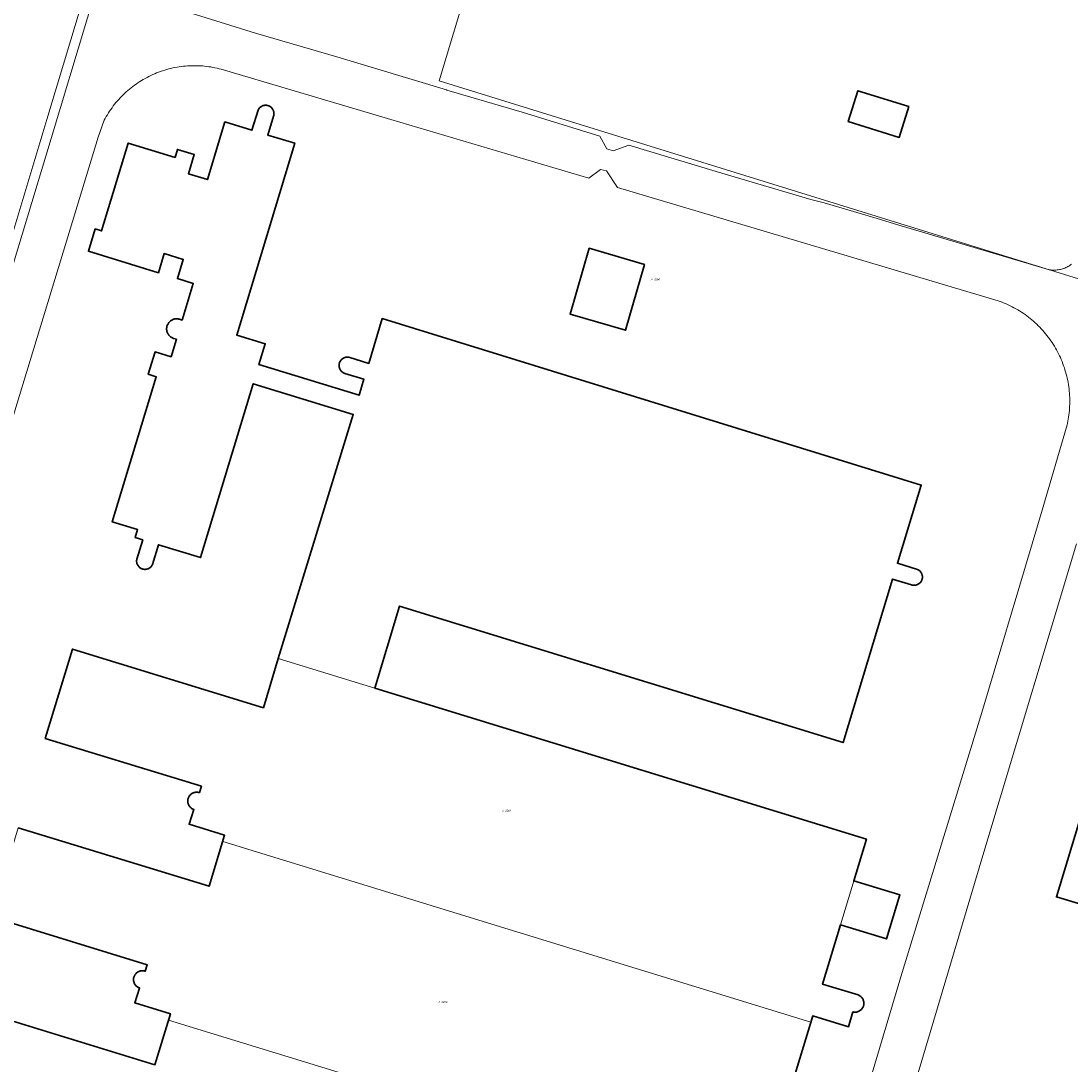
# Model space of a CAD drawing. Header units: metres. Extents: x 250001 to 257773, y 598992 to 609118.
# Tile 626 of 656: x 254031 to 254221, y 606406 to 606595. Entities that reach past the tile are written whole.
import ezdxf
from ezdxf.enums import TextEntityAlignment as Align
from ezdxf.lldxf.tags import DXFTag

# ---------------------------------------------------------------- set-up
doc = ezdxf.new("R2010")
doc.units = ezdxf.units.M
for name, color, linetype, lineweight in [('B-WE-GR-GROENVOORZIENING-GV', 252, 'Continuous', 18), ('B-WE-KG-GRENS_PERCEEL-G', 150, 'KG-PERCEEL', 18), ('B-WE-KG-GRENS_PERCEEL-S', 150, 'Continuous', 25), ('B-WE-OG-BEBOUWING-GV', 1, 'Continuous', 35), ('B-WE-OG-BEBOUWING_BASSIN-GV', 1, 'Continuous', 35), ('B-WE-OG-TERREIN_ERF-GV', 7, 'Continuous', 18), ('B-WE-VH-VERHARDING_GESLOTEN-GV', 252, 'Continuous', 18), ('B-WE-VH-VERHARDING_OPEN-GV', 252, 'Continuous', 18), ('X-XX-AL-REFERENTIE-G', 7, 'Continuous', 18)]:
    doc.layers.add(name, color=color, linetype=linetype, lineweight=lineweight)
doc.styles.add('NLCS-ISO', font='NLCS-ISO.ttf')
doc.styles.get("Standard").update_dxf_attribs({"font": 'NLCS-ISO.ttf'})
tags = doc.linetypes.add('KG-PERCEEL', pattern='A,5.5,-2,["P",Standard,S=1.8,R=0,X=-0.5,Y=-0.9],-2,5.5,-2,[5,NLCS.SHX,S=0.75,R=0,X=0,Y=0],-2', length=19).pattern_tags.tags
tags[6] = DXFTag(74, 10)

# ---------------------------------------------------------------- blocks, each defined once
blk = doc.blocks.new('SKG-PERCEELNUMMER-SO')
at = {"style": 'NLCS-ISO', "oblique": 10, "flags": 1}
blk.add_attdef('GEMEENTECODE', text='', height=1.8, dxfattribs=at).set_placement((0, 2.55), align=Align.MIDDLE_CENTER)
at = {"style": 'NLCS-ISO', "oblique": 10}
blk.add_attdef('SECTIE', text='', height=1.8, dxfattribs=at).set_placement((-0.5, 0), align=Align.MIDDLE_RIGHT)
blk.add_attdef('PERCEELNUMMER', text='', height=1.8, dxfattribs=at).set_placement((0.5, 0), align=Align.MIDDLE_LEFT)
blk = doc.blocks.new('BS2021-132-Xref-KAD-20210617')
at = {"layer": 'B-WE-KG-GRENS_PERCEEL-G', "flags": 128}
for points in [[(254157.264, 607079.934), (254156.611, 607079.271), (254157.163, 607078.758), (254118.247, 607036.7), (254106.712, 606998.496), (254107.785, 606996.49), (254045.661, 606790.841), (254040.23, 606645.106), (254049.105, 606674.519), (254102.403, 606658.356), (254095.295, 606634.97), (254119.712, 606627.547), (254106.521, 606583.763), (254285.203, 606528.412), (254239.386, 606377.751), (254275.611, 606366.658), (254256.194, 606302.798)], [(254077.437, 606479.242), (254074.73, 606470.327), (254040.163, 606480.926), (254035.253, 606464.769), (254063.531, 606456.101), (254063.153, 606454.952)], [(254182.377, 606418.344), (254175.925, 606420.325), (254183.882, 606446.512), (254077.437, 606479.242)], [(254062.149, 606451.898), (254061.843, 606452.036), (254061.572, 606452.235), (254061.349, 606452.485), (254061.182, 606452.777), (254061.079, 606453.096), (254061.046, 606453.43), (254061.082, 606453.764), (254061.187, 606454.083), (254061.356, 606454.373), (254061.581, 606454.622), (254061.853, 606454.819), (254062.16, 606454.954), (254062.489, 606455.023), (254062.825, 606455.023), (254063.153, 606454.952)], [(254062.149, 606451.898), (254061.271, 606449.226), (254067.722, 606447.248), (254067.372, 606446.095)], [(254067.372, 606446.095), (254064.918, 606438.018), (254030.343, 606448.614), (254025.433, 606432.461), (254053.716, 606423.795), (254053.339, 606422.647)], [(254173.824, 606413.41), (254067.372, 606446.095)], [(254052.335, 606419.594), (254052.029, 606419.732), (254051.758, 606419.93), (254051.534, 606420.181), (254051.367, 606420.472), (254051.265, 606420.792), (254051.231, 606421.126), (254051.267, 606421.46), (254051.372, 606421.779), (254051.541, 606422.069), (254051.767, 606422.318), (254052.039, 606422.515), (254052.346, 606422.65), (254052.675, 606422.719), (254053.011, 606422.718), (254053.339, 606422.647)], [(254052.335, 606419.594), (254051.456, 606416.922), (254057.907, 606414.946), (254057.556, 606413.792)], [(254182.377, 606418.344), (254182.686, 606418.189), (254182.954, 606417.971), (254183.17, 606417.701), (254183.323, 606417.391), (254183.406, 606417.055), (254183.416, 606416.71), (254183.352, 606416.37), (254183.216, 606416.052), (254183.016, 606415.77), (254182.76, 606415.538), (254182.461, 606415.365), (254182.131, 606415.26), (254181.787, 606415.229), (254181.444, 606415.271)], [(254057.556, 606413.792), (254055.102, 606405.718), (254020.523, 606416.309), (254015.613, 606400.158), (254043.899, 606391.496), (254043.521, 606390.348)], [(254173.824, 606413.41), (254174.174, 606414.563), (254180.627, 606412.582), (254181.444, 606415.271)], [(254164.019, 606381.14), (254057.556, 606413.792)], [(254172.572, 606386.077), (254166.12, 606388.056), (254173.824, 606413.41)]]:
    blk.add_lwpolyline(points, dxfattribs=at)
at = {"layer": 'B-WE-KG-GRENS_PERCEEL-S', "xscale": 0.2, "yscale": 0.2, "zscale": 0.2}
for p, values in [((254145.282, 606547.853), {'PERCEELNUMMER': '3260', 'SECTIE': 'A'}), ((254118.357, 606451.694), {'PERCEELNUMMER': '3261', 'SECTIE': 'A'}), ((254106.818, 606417.076), {'PERCEELNUMMER': '3262', 'SECTIE': 'A'})]:
    blk.add_blockref('SKG-PERCEELNUMMER-SO', p, dxfattribs=at).add_auto_attribs(values)
blk = doc.blocks.new('BS2021-132-Xref-BGT-GRIJS-20210617-aangepast')
at = {"layer": 'B-WE-GR-GROENVOORZIENING-GV', "flags": 128}
blk.add_lwpolyline([(254028.638, 606553.816), (254035.524, 606576.742), (254042.894, 606601.27)], dxfattribs=at)
at = {"layer": 'B-WE-OG-BEBOUWING-GV', "flags": 128}
for points in [[(254191.554, 606579.08), (254182.328, 606581.948), (254180.601, 606576.389), (254189.827, 606573.522)], [(254143.738, 606550.5), (254133.725, 606553.443), (254130.231, 606541.556), (254140.245, 606538.613)]]:
    blk.add_lwpolyline(points, close=True, dxfattribs=at)
for points in [[(254025.433, 606432.461), (254053.716, 606423.795), (254053.339, 606422.647), (254053.284, 606422.664), (254053.174, 606422.692), (254053.062, 606422.711), (254052.95, 606422.723), (254052.836, 606422.727), (254052.723, 606422.723), (254052.61, 606422.711), (254052.499, 606422.691), (254052.389, 606422.663), (254052.281, 606422.628), (254052.176, 606422.585), (254052.075, 606422.534), (254051.977, 606422.477), (254051.883, 606422.413), (254051.795, 606422.343), (254051.711, 606422.266), (254051.633, 606422.184), (254051.561, 606422.096), (254051.495, 606422.004), (254051.437, 606421.907), (254051.385, 606421.806), (254051.34, 606421.702), (254051.303, 606421.595), (254051.273, 606421.485), (254051.251, 606421.374), (254051.237, 606421.262), (254051.231, 606421.148), (254051.233, 606421.035), (254051.243, 606420.922), (254051.261, 606420.81), (254051.287, 606420.7), (254051.32, 606420.592), (254051.361, 606420.486), (254051.41, 606420.383), (254051.465, 606420.284), (254051.528, 606420.19), (254051.597, 606420.1), (254051.672, 606420.015), (254051.752, 606419.935), (254051.839, 606419.862), (254051.93, 606419.794), (254052.025, 606419.734), (254052.125, 606419.68), (254052.229, 606419.633), (254052.335, 606419.594), (254051.456, 606416.922), (254057.907, 606414.946), (254055.102, 606405.718), (254020.523, 606416.309)], [(254166.12, 606388.056), (254174.174, 606414.563), (254180.627, 606412.582), (254181.444, 606415.271), (254181.525, 606415.254), (254181.638, 606415.238), (254181.751, 606415.229), (254181.864, 606415.229), (254181.977, 606415.237), (254182.09, 606415.253), (254182.201, 606415.276), (254182.31, 606415.307), (254182.416, 606415.346), (254182.52, 606415.393), (254182.62, 606415.446), (254182.716, 606415.506), (254182.808, 606415.574), (254182.894, 606415.647), (254182.975, 606415.726), (254183.051, 606415.811), (254183.12, 606415.901), (254183.183, 606415.995), (254183.239, 606416.094), (254183.288, 606416.196), (254183.329, 606416.302), (254183.363, 606416.41), (254183.389, 606416.52), (254183.408, 606416.632), (254183.418, 606416.745), (254183.421, 606416.859), (254183.415, 606416.972), (254183.402, 606417.085), (254183.38, 606417.196), (254183.351, 606417.306), (254183.315, 606417.413), (254183.27, 606417.517), (254183.219, 606417.618), (254183.16, 606417.716), (254183.095, 606417.808), (254183.023, 606417.896), (254182.946, 606417.979), (254182.863, 606418.056), (254182.774, 606418.127), (254182.681, 606418.192), (254182.583, 606418.25), (254182.482, 606418.3), (254182.377, 606418.344), (254175.925, 606420.325), (254179.171, 606431.009), (254187.511, 606428.475), (254189.937, 606436.46), (254181.598, 606438.994), (254183.882, 606446.512), (254094.891, 606473.875), (254099.396, 606488.721), (254179.647, 606464.015), (254188.63, 606493.593), (254192.069, 606492.532), (254192.175, 606492.504), (254192.283, 606492.483), (254192.392, 606492.471), (254192.501, 606492.466), (254192.611, 606492.47), (254192.72, 606492.481), (254192.828, 606492.5), (254192.934, 606492.527), (254193.038, 606492.562), (254193.139, 606492.605), (254193.237, 606492.654), (254193.331, 606492.711), (254193.421, 606492.774), (254193.506, 606492.844), (254193.585, 606492.919), (254193.659, 606493.001), (254193.727, 606493.087), (254193.788, 606493.178), (254193.842, 606493.273), (254193.889, 606493.372), (254193.929, 606493.474), (254193.962, 606493.579), (254193.986, 606493.686), (254194.003, 606493.794), (254194.012, 606493.904), (254194.013, 606494.013), (254194.006, 606494.123), (254193.991, 606494.231), (254193.968, 606494.339), (254193.937, 606494.444), (254193.899, 606494.547), (254193.853, 606494.646), (254193.8, 606494.743), (254193.74, 606494.835), (254193.674, 606494.922), (254193.602, 606495.005), (254193.524, 606495.081), (254193.44, 606495.152), (254193.351, 606495.217), (254193.258, 606495.275), (254193.161, 606495.326), (254193.107, 606495.351), (254189.502, 606496.463), (254193.797, 606510.597), (254096.249, 606540.736), (254093.795, 606532.629), (254090.194, 606533.736), (254090.085, 606533.751), (254089.975, 606533.758), (254089.866, 606533.758), (254089.756, 606533.749), (254089.648, 606533.732), (254089.54, 606533.708), (254089.435, 606533.676), (254089.333, 606533.636), (254089.234, 606533.589), (254089.138, 606533.534), (254089.047, 606533.473), (254088.96, 606533.406), (254088.878, 606533.332), (254088.802, 606533.253), (254088.733, 606533.168), (254088.669, 606533.078), (254088.612, 606532.984), (254088.562, 606532.887), (254088.519, 606532.785), (254088.484, 606532.681), (254088.456, 606532.575), (254088.437, 606532.467), (254088.425, 606532.358), (254088.421, 606532.248), (254088.425, 606532.138), (254088.437, 606532.029), (254088.457, 606531.921), (254088.485, 606531.814), (254088.52, 606531.71), (254088.563, 606531.609), (254088.613, 606531.512), (254088.67, 606531.418), (254088.734, 606531.328), (254088.804, 606531.244), (254088.88, 606531.164), (254088.962, 606531.091), (254089.049, 606531.023), (254089.141, 606530.963), (254089.236, 606530.909), (254089.335, 606530.862), (254089.438, 606530.822), (254089.487, 606530.806), (254092.923, 606529.751), (254092.045, 606526.852), (254073.937, 606532.41), (254075.076, 606536.165), (254069.898, 606537.753), (254080.414, 606572.442), (254075.531, 606573.934), (254076.578, 606577.385), (254076.607, 606577.491), (254076.628, 606577.598), (254076.641, 606577.707), (254076.646, 606577.817), (254076.643, 606577.926), (254076.632, 606578.035), (254076.613, 606578.143), (254076.587, 606578.249), (254076.552, 606578.353), (254076.51, 606578.455), (254076.461, 606578.553), (254076.405, 606578.647), (254076.342, 606578.736), (254076.273, 606578.821), (254076.198, 606578.901), (254076.117, 606578.975), (254076.031, 606579.043), (254075.94, 606579.104), (254075.845, 606579.159), (254075.747, 606579.207), (254075.645, 606579.247), (254075.54, 606579.28), (254075.433, 606579.305), (254075.325, 606579.322), (254075.216, 606579.331), (254075.106, 606579.332), (254074.997, 606579.325), (254074.888, 606579.311), (254074.781, 606579.288), (254074.676, 606579.258), (254074.573, 606579.22), (254074.473, 606579.174), (254074.377, 606579.122), (254074.285, 606579.062), (254074.198, 606578.996), (254074.115, 606578.924), (254074.038, 606578.846), (254073.967, 606578.763), (254073.902, 606578.674), (254073.844, 606578.582), (254073.793, 606578.485), (254073.766, 606578.426), (254072.668, 606574.809), (254067.773, 606576.302), (254064.609, 606565.888), (254061.16, 606566.943), (254062.213, 606570.408), (254059.177, 606571.336), (254058.738, 606569.892), (254050.274, 606572.478), (254045.442, 606556.601), (254044.291, 606556.953), (254043.061, 606552.912), (254055.723, 606549.038), (254056.776, 606552.503), (254060.217, 606551.45), (254059.163, 606547.98), (254062.045, 606547.097), (254060.03, 606540.461), (254059.55, 606540.608), (254059.434, 606540.639), (254059.315, 606540.662), (254059.196, 606540.677), (254059.076, 606540.684), (254058.956, 606540.683), (254058.836, 606540.674), (254058.716, 606540.657), (254058.599, 606540.633), (254058.483, 606540.6), (254058.369, 606540.56), (254058.259, 606540.512), (254058.152, 606540.458), (254058.049, 606540.396), (254057.95, 606540.327), (254057.855, 606540.252), (254057.766, 606540.171), (254057.683, 606540.085), (254057.606, 606539.993), (254057.534, 606539.896), (254057.47, 606539.794), (254057.412, 606539.688), (254057.362, 606539.579), (254057.319, 606539.467), (254057.283, 606539.352), (254057.255, 606539.235), (254057.235, 606539.116), (254057.223, 606538.996), (254057.219, 606538.876), (254057.223, 606538.756), (254057.234, 606538.636), (254057.254, 606538.517), (254057.282, 606538.4), (254057.317, 606538.285), (254057.36, 606538.173), (254057.41, 606538.063), (254057.468, 606537.958), (254057.532, 606537.856), (254057.603, 606537.759), (254057.68, 606537.666), (254057.763, 606537.58), (254057.852, 606537.498), (254057.946, 606537.423), (254058.045, 606537.354), (254058.148, 606537.292), (254058.255, 606537.237), (254058.365, 606537.19), (254058.479, 606537.149), (254058.498, 606537.143), (254058.978, 606536.996), (254058.013, 606533.82), (254055.13, 606534.703), (254053.903, 606530.662), (254055.347, 606530.219), (254047.369, 606503.953), (254051.974, 606502.541), (254051.536, 606501.098), (254052.888, 606500.684), (254051.824, 606497.182), (254051.805, 606497.074), (254051.793, 606496.965), (254051.79, 606496.855), (254051.794, 606496.745), (254051.806, 606496.637), (254051.827, 606496.529), (254051.855, 606496.423), (254051.891, 606496.319), (254051.934, 606496.218), (254051.985, 606496.121), (254052.042, 606496.027), (254052.106, 606495.938), (254052.177, 606495.854), (254052.253, 606495.775), (254052.335, 606495.702), (254052.422, 606495.635), (254052.514, 606495.575), (254052.609, 606495.521), (254052.709, 606495.475), (254052.811, 606495.436), (254052.916, 606495.405), (254053.023, 606495.381), (254053.132, 606495.365), (254053.242, 606495.357), (254053.351, 606495.357), (254053.461, 606495.365), (254053.569, 606495.381), (254053.676, 606495.405), (254053.782, 606495.437), (254053.884, 606495.476), (254053.983, 606495.523), (254054.079, 606495.576), (254054.171, 606495.637), (254054.258, 606495.704), (254054.339, 606495.777), (254054.416, 606495.856), (254054.486, 606495.94), (254054.55, 606496.029), (254054.607, 606496.123), (254054.657, 606496.22), (254054.662, 606496.23), (254055.748, 606499.807), (254063.337, 606497.479), (254072.886, 606528.945), (254090.994, 606523.386), (254077.437, 606479.242), (254074.73, 606470.327), (254040.163, 606480.926), (254035.253, 606464.769), (254063.531, 606456.101), (254063.153, 606454.952), (254063.1, 606454.968), (254062.99, 606454.996), (254062.878, 606455.016), (254062.765, 606455.028), (254062.652, 606455.032), (254062.539, 606455.028), (254062.426, 606455.016), (254062.314, 606454.996), (254062.205, 606454.968), (254062.097, 606454.932), (254061.992, 606454.889), (254061.89, 606454.839), (254061.792, 606454.782), (254061.699, 606454.718), (254061.61, 606454.647), (254061.526, 606454.571), (254061.448, 606454.489), (254061.376, 606454.401), (254061.311, 606454.309), (254061.252, 606454.212), (254061.2, 606454.111), (254061.155, 606454.007), (254061.118, 606453.9), (254061.088, 606453.79), (254061.066, 606453.679), (254061.052, 606453.567), (254061.046, 606453.453), (254061.048, 606453.34), (254061.058, 606453.227), (254061.076, 606453.115), (254061.101, 606453.005), (254061.135, 606452.896), (254061.176, 606452.791), (254061.224, 606452.688), (254061.28, 606452.589), (254061.342, 606452.495), (254061.411, 606452.404), (254061.486, 606452.319), (254061.567, 606452.24), (254061.653, 606452.166), (254061.744, 606452.099), (254061.84, 606452.038), (254061.939, 606451.984), (254062.043, 606451.937), (254062.149, 606451.898), (254061.271, 606449.226), (254067.722, 606447.248), (254064.918, 606438.018), (254030.343, 606448.614)]]:
    blk.add_lwpolyline(points, dxfattribs=at)
at = {"layer": 'B-WE-OG-BEBOUWING_BASSIN-GV', "flags": 128}
blk.add_lwpolyline([(254243.291, 606470.664), (254230.011, 606474.743), (254218.256, 606436.074), (254229.806, 606432.61), (254230.289, 606433.758), (254232.122, 606433.154), (254231.8, 606432.188), (254242.358, 606429.036), (254254.013, 606467.37), (254254.589, 606469.266), (254251.781, 606470.126), (254244.057, 606472.489)], close=True, dxfattribs=at)
at = {"layer": 'B-WE-OG-TERREIN_ERF-GV', "flags": 128}
for points in [[(254058.976, 606596.858), (254073.282, 606592.401), (254088.028, 606588.1), (254107.863, 606582.091), (254107.955, 606582.054), (254108.143, 606581.989), (254108.334, 606581.931), (254121.547, 606578.107), (254135.649, 606573.756), (254136.874, 606571.415), (254138.057, 606571.084), (254140.882, 606572.107), (254156.691, 606567.342), (254173.835, 606562.274), (254176.25, 606561.659), (254185.849, 606558.813), (254189.58, 606557.704), (254216.189, 606549.771), (254216.383, 606549.709), (254216.579, 606549.655), (254216.777, 606549.609), (254216.977, 606549.571), (254217.178, 606549.541), (254217.38, 606549.518), (254217.583, 606549.503), (254217.787, 606549.497), (254217.99, 606549.498), (254218.193, 606549.508), (254218.396, 606549.525), (254218.598, 606549.55), (254218.799, 606549.584), (254218.998, 606549.625), (254219.195, 606549.674), (254219.391, 606549.73), (254219.584, 606549.795), (254219.774, 606549.867), (254219.962, 606549.946), (254220.146, 606550.032), (254220.326, 606550.126), (254220.503, 606550.227), (254220.676, 606550.334), (254220.844, 606550.449), (254221.008, 606550.57)], [(254221.929, 606500), (254217.133, 606484.1), (254204.969, 606443.566), (254192.377, 606401.403)], [(254172.995, 606364.095), (254190.115, 606421.63), (254204.75, 606469.457), (254213.885, 606500), (254215.704, 606506.083), (254220.216, 606521.535), (254220.265, 606521.758), (254220.342, 606522.142), (254220.412, 606522.529), (254220.474, 606522.916), (254220.528, 606523.305), (254220.574, 606523.695), (254220.612, 606524.086), (254220.642, 606524.477), (254220.664, 606524.869), (254220.678, 606525.262), (254220.684, 606525.654), (254220.683, 606526.047), (254220.673, 606526.439), (254220.655, 606526.832), (254220.629, 606527.223), (254220.595, 606527.614), (254220.553, 606528.005), (254220.504, 606528.394), (254220.446, 606528.782), (254220.38, 606529.17), (254220.307, 606529.555), (254220.226, 606529.939), (254220.137, 606530.322), (254220.04, 606530.702), (254219.935, 606531.081), (254219.823, 606531.457), (254219.703, 606531.831), (254219.576, 606532.202), (254219.44, 606532.571), (254219.298, 606532.936), (254219.148, 606533.299), (254218.991, 606533.659), (254218.826, 606534.015), (254218.654, 606534.368), (254218.475, 606534.718), (254218.289, 606535.063), (254218.096, 606535.405), (254217.896, 606535.743), (254217.689, 606536.077), (254217.476, 606536.406), (254217.255, 606536.731), (254217.028, 606537.052), (254216.795, 606537.367), (254216.555, 606537.678), (254216.309, 606537.984), (254216.057, 606538.285), (254215.799, 606538.581), (254215.535, 606538.871), (254215.265, 606539.156), (254214.989, 606539.435), (254214.707, 606539.709), (254214.42, 606539.977), (254214.128, 606540.239), (254213.83, 606540.495), (254213.527, 606540.745), (254213.22, 606540.988), (254212.907, 606541.226), (254212.589, 606541.457), (254212.267, 606541.681), (254211.94, 606541.899), (254211.609, 606542.11), (254211.274, 606542.314), (254210.935, 606542.511), (254210.591, 606542.702), (254210.244, 606542.885), (254209.893, 606543.062), (254209.539, 606543.231), (254209.181, 606543.392), (254208.821, 606543.547), (254208.457, 606543.694), (254208.09, 606543.834), (254207.72, 606543.966), (254183.863, 606551.088), (254138.817, 606564.456), (254136.811, 606567.436), (254135.737, 606567.709), (254133.631, 606566.162), (254097.812, 606576.769), (254067.086, 606585.847), (254066.722, 606585.942), (254066.348, 606586.031), (254065.973, 606586.113), (254065.596, 606586.186), (254065.218, 606586.252), (254064.839, 606586.31), (254064.458, 606586.36), (254064.076, 606586.402), (254063.694, 606586.435), (254063.311, 606586.462), (254062.927, 606586.48), (254062.543, 606586.49), (254062.16, 606586.492), (254061.776, 606586.486), (254061.392, 606586.472), (254061.009, 606586.45), (254060.626, 606586.42), (254060.244, 606586.382), (254059.863, 606586.336), (254059.483, 606586.282), (254059.104, 606586.221), (254058.726, 606586.151), (254058.35, 606586.074), (254057.976, 606585.988), (254057.603, 606585.895), (254057.233, 606585.795), (254056.865, 606585.686), (254056.499, 606585.57), (254056.135, 606585.446), (254055.774, 606585.315), (254055.416, 606585.176), (254055.061, 606585.03), (254054.709, 606584.876), (254054.361, 606584.716), (254054.016, 606584.548), (254053.674, 606584.372), (254053.336, 606584.19), (254053.002, 606584.001), (254052.672, 606583.804), (254052.346, 606583.602), (254052.025, 606583.392), (254051.708, 606583.175), (254051.395, 606582.952), (254051.087, 606582.723), (254050.784, 606582.487), (254050.486, 606582.245), (254050.194, 606581.997), (254049.906, 606581.742), (254049.624, 606581.482), (254049.347, 606581.216), (254049.076, 606580.944), (254048.81, 606580.667), (254048.551, 606580.384), (254048.297, 606580.096), (254048.049, 606579.802), (254047.808, 606579.504), (254047.573, 606579.2), (254047.344, 606578.892), (254047.122, 606578.579), (254046.906, 606578.261), (254046.697, 606577.939), (254046.495, 606577.613), (254046.299, 606577.283), (254046.111, 606576.948), (254045.929, 606576.61), (254044.82, 606573.534), (254038.932, 606554.156), (254027.832, 606517.711)], [(254020.523, 606416.309), (254055.102, 606405.718), (254057.907, 606414.946), (254051.456, 606416.922), (254052.335, 606419.594), (254052.229, 606419.633), (254052.125, 606419.68), (254052.025, 606419.734), (254051.93, 606419.794), (254051.839, 606419.862), (254051.752, 606419.935), (254051.672, 606420.015), (254051.597, 606420.1), (254051.528, 606420.19), (254051.465, 606420.284), (254051.41, 606420.383), (254051.361, 606420.486), (254051.32, 606420.592), (254051.287, 606420.7), (254051.261, 606420.81), (254051.243, 606420.922), (254051.233, 606421.035), (254051.231, 606421.148), (254051.237, 606421.262), (254051.251, 606421.374), (254051.273, 606421.485), (254051.303, 606421.595), (254051.34, 606421.702), (254051.385, 606421.806), (254051.437, 606421.907), (254051.495, 606422.004), (254051.561, 606422.096), (254051.633, 606422.184), (254051.711, 606422.266), (254051.795, 606422.343), (254051.883, 606422.413), (254051.977, 606422.477), (254052.075, 606422.534), (254052.176, 606422.585), (254052.281, 606422.628), (254052.389, 606422.663), (254052.499, 606422.691), (254052.61, 606422.711), (254052.723, 606422.723), (254052.836, 606422.727), (254052.95, 606422.723), (254053.062, 606422.711), (254053.174, 606422.692), (254053.284, 606422.664), (254053.339, 606422.647), (254053.716, 606423.795), (254025.433, 606432.461)], [(254030.343, 606448.614), (254064.918, 606438.018), (254067.722, 606447.248), (254061.271, 606449.226), (254062.149, 606451.898), (254062.043, 606451.937), (254061.939, 606451.984), (254061.84, 606452.038), (254061.744, 606452.099), (254061.653, 606452.166), (254061.567, 606452.24), (254061.486, 606452.319), (254061.411, 606452.404), (254061.342, 606452.495), (254061.28, 606452.589), (254061.224, 606452.688), (254061.176, 606452.791), (254061.135, 606452.896), (254061.101, 606453.005), (254061.076, 606453.115), (254061.058, 606453.227), (254061.048, 606453.34), (254061.046, 606453.453), (254061.052, 606453.567), (254061.066, 606453.679), (254061.088, 606453.79), (254061.118, 606453.9), (254061.155, 606454.007), (254061.2, 606454.111), (254061.252, 606454.212), (254061.311, 606454.309), (254061.376, 606454.401), (254061.448, 606454.489), (254061.526, 606454.571), (254061.61, 606454.647), (254061.699, 606454.718), (254061.792, 606454.782), (254061.89, 606454.839), (254061.992, 606454.889), (254062.097, 606454.932), (254062.205, 606454.968), (254062.314, 606454.996), (254062.426, 606455.016), (254062.539, 606455.028), (254062.652, 606455.032), (254062.765, 606455.028), (254062.878, 606455.016), (254062.99, 606454.996), (254063.1, 606454.968), (254063.153, 606454.952), (254063.531, 606456.101), (254035.253, 606464.769), (254040.163, 606480.926), (254074.73, 606470.327), (254077.437, 606479.242), (254090.994, 606523.386), (254072.886, 606528.945), (254063.337, 606497.479), (254055.748, 606499.807), (254054.662, 606496.23), (254054.657, 606496.22), (254054.607, 606496.123), (254054.55, 606496.029), (254054.486, 606495.94), (254054.416, 606495.856), (254054.339, 606495.777), (254054.258, 606495.704), (254054.171, 606495.637), (254054.079, 606495.576), (254053.983, 606495.523), (254053.884, 606495.476), (254053.782, 606495.437), (254053.676, 606495.405), (254053.569, 606495.381), (254053.461, 606495.365), (254053.351, 606495.357), (254053.242, 606495.357), (254053.132, 606495.365), (254053.023, 606495.381), (254052.916, 606495.405), (254052.811, 606495.436), (254052.709, 606495.475), (254052.609, 606495.521), (254052.514, 606495.575), (254052.422, 606495.635), (254052.335, 606495.702), (254052.253, 606495.775), (254052.177, 606495.854), (254052.106, 606495.938), (254052.042, 606496.027), (254051.985, 606496.121), (254051.934, 606496.218), (254051.891, 606496.319), (254051.855, 606496.423), (254051.827, 606496.529), (254051.806, 606496.637), (254051.794, 606496.745), (254051.79, 606496.855), (254051.793, 606496.965), (254051.805, 606497.074), (254051.824, 606497.182), (254052.888, 606500.684), (254051.536, 606501.098), (254051.974, 606502.541), (254047.369, 606503.953), (254055.347, 606530.219), (254053.903, 606530.662), (254055.13, 606534.703), (254058.013, 606533.82), (254058.978, 606536.996), (254058.498, 606537.143), (254058.479, 606537.149), (254058.365, 606537.19), (254058.255, 606537.237), (254058.148, 606537.292), (254058.045, 606537.354), (254057.946, 606537.423), (254057.852, 606537.498), (254057.763, 606537.58), (254057.68, 606537.666), (254057.603, 606537.759), (254057.532, 606537.856), (254057.468, 606537.958), (254057.41, 606538.063), (254057.36, 606538.173), (254057.317, 606538.285), (254057.282, 606538.4), (254057.254, 606538.517), (254057.234, 606538.636), (254057.223, 606538.756), (254057.219, 606538.876), (254057.223, 606538.996), (254057.235, 606539.116), (254057.255, 606539.235), (254057.283, 606539.352), (254057.319, 606539.467), (254057.362, 606539.579), (254057.412, 606539.688), (254057.47, 606539.794), (254057.534, 606539.896), (254057.606, 606539.993), (254057.683, 606540.085), (254057.766, 606540.171), (254057.855, 606540.252), (254057.95, 606540.327), (254058.049, 606540.396), (254058.152, 606540.458), (254058.259, 606540.512), (254058.369, 606540.56), (254058.483, 606540.6), (254058.599, 606540.633), (254058.716, 606540.657), (254058.836, 606540.674), (254058.956, 606540.683), (254059.076, 606540.684), (254059.196, 606540.677), (254059.315, 606540.662), (254059.434, 606540.639), (254059.55, 606540.608), (254060.03, 606540.461), (254062.045, 606547.097), (254059.163, 606547.98), (254060.217, 606551.45), (254056.776, 606552.503), (254055.723, 606549.038), (254043.061, 606552.912), (254044.291, 606556.953), (254045.442, 606556.601), (254050.274, 606572.478), (254058.738, 606569.892), (254059.177, 606571.336), (254062.213, 606570.408), (254061.16, 606566.943), (254064.609, 606565.888), (254067.773, 606576.302), (254072.668, 606574.809), (254073.766, 606578.426), (254073.793, 606578.485), (254073.844, 606578.582), (254073.902, 606578.674), (254073.967, 606578.763), (254074.038, 606578.846), (254074.115, 606578.924), (254074.198, 606578.996), (254074.285, 606579.062), (254074.377, 606579.122), (254074.473, 606579.174), (254074.573, 606579.22), (254074.676, 606579.258), (254074.781, 606579.288), (254074.888, 606579.311), (254074.997, 606579.325), (254075.106, 606579.332), (254075.216, 606579.331), (254075.325, 606579.322), (254075.433, 606579.305), (254075.54, 606579.28), (254075.645, 606579.247), (254075.747, 606579.207), (254075.845, 606579.159), (254075.94, 606579.104), (254076.031, 606579.043), (254076.117, 606578.975), (254076.198, 606578.901), (254076.273, 606578.821), (254076.342, 606578.736), (254076.405, 606578.647), (254076.461, 606578.553), (254076.51, 606578.455), (254076.552, 606578.353), (254076.587, 606578.249), (254076.613, 606578.143), (254076.632, 606578.035), (254076.643, 606577.926), (254076.646, 606577.817), (254076.641, 606577.707), (254076.628, 606577.598), (254076.607, 606577.491), (254076.578, 606577.385), (254075.531, 606573.934), (254080.414, 606572.442), (254069.898, 606537.753), (254075.076, 606536.165), (254073.937, 606532.41), (254092.045, 606526.852), (254092.923, 606529.751), (254089.487, 606530.806), (254089.438, 606530.822), (254089.335, 606530.862), (254089.236, 606530.909), (254089.141, 606530.963), (254089.049, 606531.023), (254088.962, 606531.091), (254088.88, 606531.164), (254088.804, 606531.244), (254088.734, 606531.328), (254088.67, 606531.418), (254088.613, 606531.512), (254088.563, 606531.609), (254088.52, 606531.71), (254088.485, 606531.814), (254088.457, 606531.921), (254088.437, 606532.029), (254088.425, 606532.138), (254088.421, 606532.248), (254088.425, 606532.358), (254088.437, 606532.467), (254088.456, 606532.575), (254088.484, 606532.681), (254088.519, 606532.785), (254088.562, 606532.887), (254088.612, 606532.984), (254088.669, 606533.078), (254088.733, 606533.168), (254088.802, 606533.253), (254088.878, 606533.332), (254088.96, 606533.406), (254089.047, 606533.473), (254089.138, 606533.534), (254089.234, 606533.589), (254089.333, 606533.636), (254089.435, 606533.676), (254089.54, 606533.708), (254089.648, 606533.732), (254089.756, 606533.749), (254089.866, 606533.758), (254089.975, 606533.758), (254090.085, 606533.751), (254090.194, 606533.736), (254093.795, 606532.629), (254096.249, 606540.736), (254193.797, 606510.597), (254189.502, 606496.463), (254193.107, 606495.351), (254193.161, 606495.326), (254193.258, 606495.275), (254193.351, 606495.217), (254193.44, 606495.152), (254193.524, 606495.081), (254193.602, 606495.005), (254193.674, 606494.922), (254193.74, 606494.835), (254193.8, 606494.743), (254193.853, 606494.646), (254193.899, 606494.547), (254193.937, 606494.444), (254193.968, 606494.339), (254193.991, 606494.231), (254194.006, 606494.123), (254194.013, 606494.013), (254194.012, 606493.904), (254194.003, 606493.794), (254193.986, 606493.686), (254193.962, 606493.579), (254193.929, 606493.474), (254193.889, 606493.372), (254193.842, 606493.273), (254193.788, 606493.178), (254193.727, 606493.087), (254193.659, 606493.001), (254193.585, 606492.919), (254193.506, 606492.844), (254193.421, 606492.774), (254193.331, 606492.711), (254193.237, 606492.654), (254193.139, 606492.605), (254193.038, 606492.562), (254192.934, 606492.527), (254192.828, 606492.5), (254192.72, 606492.481), (254192.611, 606492.47), (254192.501, 606492.466), (254192.392, 606492.471), (254192.283, 606492.483), (254192.175, 606492.504), (254192.069, 606492.532), (254188.63, 606493.593), (254179.647, 606464.015), (254099.396, 606488.721), (254094.891, 606473.875), (254183.882, 606446.512), (254181.598, 606438.994), (254189.937, 606436.46), (254187.511, 606428.475), (254179.171, 606431.009), (254175.925, 606420.325), (254182.377, 606418.344), (254182.482, 606418.3), (254182.583, 606418.25), (254182.681, 606418.192), (254182.774, 606418.127), (254182.863, 606418.056), (254182.946, 606417.979), (254183.023, 606417.896), (254183.095, 606417.808), (254183.16, 606417.716), (254183.219, 606417.618), (254183.27, 606417.517), (254183.315, 606417.413), (254183.351, 606417.306), (254183.38, 606417.196), (254183.402, 606417.085), (254183.415, 606416.972), (254183.421, 606416.859), (254183.418, 606416.745), (254183.408, 606416.632), (254183.389, 606416.52), (254183.363, 606416.41), (254183.329, 606416.302), (254183.288, 606416.196), (254183.239, 606416.094), (254183.183, 606415.995), (254183.12, 606415.901), (254183.051, 606415.811), (254182.975, 606415.726), (254182.894, 606415.647), (254182.808, 606415.574), (254182.716, 606415.506), (254182.62, 606415.446), (254182.52, 606415.393), (254182.416, 606415.346), (254182.31, 606415.307), (254182.201, 606415.276), (254182.09, 606415.253), (254181.977, 606415.237), (254181.864, 606415.229), (254181.751, 606415.229), (254181.638, 606415.238), (254181.525, 606415.254), (254181.444, 606415.271), (254180.627, 606412.582), (254174.174, 606414.563), (254166.12, 606388.056)]]:
    blk.add_lwpolyline(points, dxfattribs=at)
for points in [[(254180.601, 606576.389), (254182.328, 606581.948), (254191.554, 606579.08), (254189.827, 606573.522)], [(254143.738, 606550.5), (254140.245, 606538.613), (254130.231, 606541.556), (254133.725, 606553.443)], [(254218.256, 606436.074), (254230.011, 606474.743), (254243.291, 606470.664), (254244.057, 606472.489), (254251.781, 606470.126), (254254.589, 606469.266), (254254.013, 606467.37), (254242.358, 606429.036), (254231.8, 606432.188), (254232.122, 606433.154), (254230.289, 606433.758), (254229.806, 606432.61)]]:
    blk.add_lwpolyline(points, close=True, dxfattribs=at)
at = {"layer": 'B-WE-VH-VERHARDING_GESLOTEN-GV', "flags": 128}
for points in [[(254192.377, 606401.403), (254204.969, 606443.566), (254217.133, 606484.1), (254221.929, 606500)], [(254042.876, 606595.152), (254036.296, 606573.286), (254026.707, 606541.752)], [(254221.008, 606550.57), (254220.844, 606550.449), (254220.676, 606550.334), (254220.503, 606550.227), (254220.326, 606550.126), (254220.146, 606550.032), (254219.962, 606549.946), (254219.774, 606549.867), (254219.584, 606549.795), (254219.391, 606549.73), (254219.195, 606549.674), (254218.998, 606549.625), (254218.799, 606549.584), (254218.598, 606549.55), (254218.396, 606549.525), (254218.193, 606549.508), (254217.99, 606549.498), (254217.787, 606549.497), (254217.583, 606549.503), (254217.38, 606549.518), (254217.178, 606549.541), (254216.977, 606549.571), (254216.777, 606549.609), (254216.579, 606549.655), (254216.383, 606549.709), (254216.189, 606549.771), (254189.58, 606557.704), (254185.849, 606558.813), (254176.25, 606561.659), (254173.835, 606562.274), (254156.691, 606567.342), (254140.882, 606572.107), (254138.057, 606571.084), (254136.874, 606571.415), (254135.649, 606573.756), (254121.547, 606578.107), (254108.334, 606581.931), (254108.143, 606581.989), (254107.955, 606582.054), (254107.863, 606582.091), (254088.028, 606588.1), (254073.282, 606592.401), (254058.976, 606596.858)], [(254027.832, 606517.711), (254038.932, 606554.156), (254044.82, 606573.534), (254045.929, 606576.61), (254046.111, 606576.948), (254046.299, 606577.283), (254046.495, 606577.613), (254046.697, 606577.939), (254046.906, 606578.261), (254047.122, 606578.579), (254047.344, 606578.892), (254047.573, 606579.2), (254047.808, 606579.504), (254048.049, 606579.802), (254048.297, 606580.096), (254048.551, 606580.384), (254048.81, 606580.667), (254049.076, 606580.944), (254049.347, 606581.216), (254049.624, 606581.482), (254049.906, 606581.742), (254050.194, 606581.997), (254050.486, 606582.245), (254050.784, 606582.487), (254051.087, 606582.723), (254051.395, 606582.952), (254051.708, 606583.175), (254052.025, 606583.392), (254052.346, 606583.602), (254052.672, 606583.804), (254053.002, 606584.001), (254053.336, 606584.19), (254053.674, 606584.372), (254054.016, 606584.548), (254054.361, 606584.716), (254054.709, 606584.876), (254055.061, 606585.03), (254055.416, 606585.176), (254055.774, 606585.315), (254056.135, 606585.446), (254056.499, 606585.57), (254056.865, 606585.686), (254057.233, 606585.795), (254057.603, 606585.895), (254057.976, 606585.988), (254058.35, 606586.074), (254058.726, 606586.151), (254059.104, 606586.221), (254059.483, 606586.282), (254059.863, 606586.336), (254060.244, 606586.382), (254060.626, 606586.42), (254061.009, 606586.45), (254061.392, 606586.472), (254061.776, 606586.486), (254062.16, 606586.492), (254062.543, 606586.49), (254062.927, 606586.48), (254063.311, 606586.462), (254063.694, 606586.435), (254064.076, 606586.402), (254064.458, 606586.36), (254064.839, 606586.31), (254065.218, 606586.252), (254065.596, 606586.186), (254065.973, 606586.113), (254066.348, 606586.031), (254066.722, 606585.942), (254067.086, 606585.847), (254097.812, 606576.769), (254133.631, 606566.162), (254135.737, 606567.709), (254136.811, 606567.436), (254138.817, 606564.456), (254183.863, 606551.088), (254207.72, 606543.966), (254208.09, 606543.834), (254208.457, 606543.694), (254208.821, 606543.547), (254209.181, 606543.392), (254209.539, 606543.231), (254209.893, 606543.062), (254210.244, 606542.885), (254210.591, 606542.702), (254210.935, 606542.511), (254211.274, 606542.314), (254211.609, 606542.11), (254211.94, 606541.899), (254212.267, 606541.681), (254212.589, 606541.457), (254212.907, 606541.226), (254213.22, 606540.988), (254213.527, 606540.745), (254213.83, 606540.495), (254214.128, 606540.239), (254214.42, 606539.977), (254214.707, 606539.709), (254214.989, 606539.435), (254215.265, 606539.156), (254215.535, 606538.871), (254215.799, 606538.581), (254216.057, 606538.285), (254216.309, 606537.984), (254216.555, 606537.678), (254216.795, 606537.367), (254217.028, 606537.052), (254217.255, 606536.731), (254217.476, 606536.406), (254217.689, 606536.077), (254217.896, 606535.743), (254218.096, 606535.405), (254218.289, 606535.063), (254218.475, 606534.718), (254218.654, 606534.368), (254218.826, 606534.015), (254218.991, 606533.659), (254219.148, 606533.299), (254219.298, 606532.936), (254219.44, 606532.571), (254219.576, 606532.202), (254219.703, 606531.831), (254219.823, 606531.457), (254219.935, 606531.081), (254220.04, 606530.702), (254220.137, 606530.322), (254220.226, 606529.939), (254220.307, 606529.555), (254220.38, 606529.17), (254220.446, 606528.782), (254220.504, 606528.394), (254220.553, 606528.005), (254220.595, 606527.614), (254220.629, 606527.223), (254220.655, 606526.832), (254220.673, 606526.439), (254220.683, 606526.047), (254220.684, 606525.654), (254220.678, 606525.262), (254220.664, 606524.869), (254220.642, 606524.477), (254220.612, 606524.086), (254220.574, 606523.695), (254220.528, 606523.305), (254220.474, 606522.916), (254220.412, 606522.529), (254220.342, 606522.142), (254220.265, 606521.758), (254220.216, 606521.535), (254215.704, 606506.083), (254213.885, 606500), (254204.75, 606469.457), (254190.115, 606421.63), (254172.995, 606364.095)]]:
    blk.add_lwpolyline(points, dxfattribs=at)
at = {"layer": 'B-WE-VH-VERHARDING_OPEN-GV', "flags": 128}
blk.add_lwpolyline([(254026.707, 606541.752), (254036.296, 606573.286), (254042.876, 606595.152), (254051.375, 606623.166), (254062.314, 606659.751), (254071.243, 606689.677), (254078.108, 606712.5), (254078.749, 606715.164), (254078.886, 606717.341), (254078.875, 606718.616), (254078.697, 606719.749), (254078.431, 606720.897), (254077.638, 606718.094), (254069.973, 606691.417), (254064.372, 606672.747), (254058.729, 606653.993), (254055.149, 606641.518), (254049.716, 606623.817), (254042.894, 606601.27), (254035.524, 606576.742), (254028.638, 606553.816)], dxfattribs=at)

msp = doc.modelspace()

# ---------------------------------------------------------------- block references
at = {"layer": 'X-XX-AL-REFERENTIE-G'}
for name in ['BS2021-132-Xref-BGT-GRIJS-20210617-aangepast', 'BS2021-132-Xref-KAD-20210617']:
    msp.add_blockref(name, (0, 0), dxfattribs=at)

doc.saveas('drawing.dxf')
